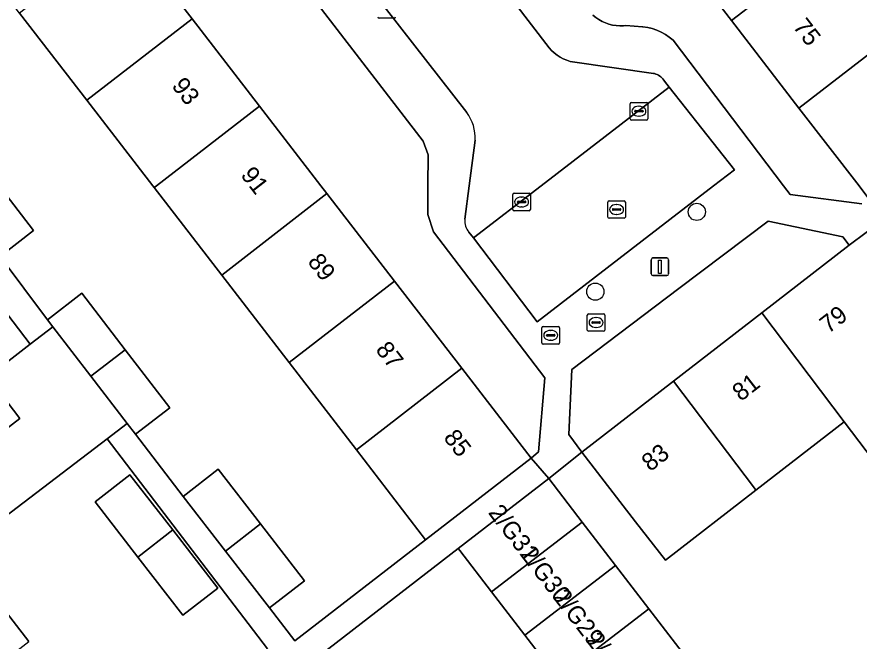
# Model space of a CAD drawing. Extents: x 159217 to 160349, y 381246 to 382172.
# Drawn here: x 159660.85 to 159708.81, y 381474.09 to 381509.61 of the extents above; entities that cross this region are included whole.
import ezdxf

# ---------------------------------------------------------------- set-up
doc = ezdxf.new("R2010")
doc.units = 0
for name, color, linetype in [('IMGEO_Boom', 7, 'Continuous'), ('IMGEO_Brandkraan', 7, 'Continuous'), ('IMGEO_Erf', 7, 'Continuous'), ('IMGEO_Kolk', 7, 'Continuous'), ('IMGEO_Lichtmast', 7, 'Continuous'), ('IMGEO_Pand', 7, 'Continuous'), ('IMGEO_Pand_nummerreeks', 7, 'Continuous'), ('IMGEO_Parkeervlak_open', 7, 'Continuous'), ('IMGEO_Rijbaan_lokaal_open', 7, 'Continuous'), ('IMGEO_Rioolput', 7, 'Continuous'), ('IMGEO_Voetpad_open', 7, 'Continuous')]:
    doc.layers.add(name, color=color, linetype=linetype)

msp = doc.modelspace()

# ---------------------------------------------------------------- linework, layer by layer
at = {"layer": 'IMGEO_Boom'}
for centre in [(159699.566, 381498.516), (159693.788, 381493.977)]:
    msp.add_circle(centre, 0.489, dxfattribs=at)
at = {"layer": 'IMGEO_Brandkraan'}
for p, q in [((159693.331, 381491.796), (159693.331, 381492.648)), ((159693.406, 381492.722), (159694.258, 381492.722)), ((159693.819, 381492.502), (159693.844, 381492.502)), ((159694.332, 381492.648), (159694.332, 381491.796)), ((159690.748, 381491.069), (159690.748, 381491.921)), ((159690.823, 381491.995), (159691.675, 381491.995)), ((159691.749, 381491.921), (159691.749, 381491.069)), ((159693.59, 381492.216), (159693.59, 381492.228)), ((159694.028, 381492.179), (159693.63, 381492.179)), ((159693.633, 381492.265), (159694.031, 381492.265)), ((159693.842, 381491.942), (159693.817, 381491.942)), ((159694.074, 381492.228), (159694.074, 381492.216)), ((159691.007, 381491.489), (159691.007, 381491.501)), ((159691.445, 381491.452), (159691.047, 381491.452)), ((159691.05, 381491.538), (159691.448, 381491.538)), ((159691.236, 381491.775), (159691.261, 381491.775)), ((159691.491, 381491.501), (159691.491, 381491.489)), ((159694.258, 381491.722), (159693.406, 381491.722)), ((159691.675, 381490.995), (159690.823, 381490.995)), ((159691.259, 381491.215), (159691.234, 381491.215))]:
    msp.add_line(p, q, dxfattribs=at)
for points in [[(159693.331, 381491.796), (159693.331, 381492.648)], [(159693.406, 381492.722), (159694.258, 381492.722)], [(159694.332, 381492.648), (159694.332, 381491.796)], [(159690.748, 381491.069), (159690.748, 381491.921)], [(159690.823, 381491.995), (159691.675, 381491.995)], [(159691.749, 381491.921), (159691.749, 381491.069)], [(159694.258, 381491.722), (159693.406, 381491.722)], [(159691.675, 381490.995), (159690.823, 381490.995)]]:
    msp.add_lwpolyline(points, dxfattribs=at)
for centre, radius, start, end in [((159693.408, 381492.646), 0.0765, 91.552, 178.448), ((159693.408, 381492.646), 0.0765, 91.552, 178.448), ((159694.256, 381492.646), 0.0765, 1.552, 88.448), ((159694.256, 381492.646), 0.0765, 1.552, 88.448), ((159690.825, 381491.919), 0.0765, 91.552, 178.448), ((159690.825, 381491.919), 0.0765, 91.552, 178.448), ((159691.673, 381491.919), 0.0765, 1.552, 88.448), ((159691.673, 381491.919), 0.0765, 1.552, 88.448), ((159693.63, 381492.225), 0.0403, 85.8775, 175.7526), ((159693.627, 381492.215), 0.0366, 178.938, 274.7102), ((159694.031, 381492.222), 0.043, 264.8664, 352.4533), ((159694.035, 381492.227), 0.0386, 1.7309, 96.639), ((159691.047, 381491.498), 0.0403, 85.8775, 175.7526), ((159691.044, 381491.488), 0.0366, 178.938, 274.7102), ((159691.448, 381491.495), 0.043, 264.8664, 352.4533), ((159691.452, 381491.5), 0.0386, 1.7309, 96.639), ((159693.408, 381491.798), 0.0765, 181.552, 268.448), ((159693.408, 381491.798), 0.0765, 181.552, 268.448), ((159694.256, 381491.798), 0.0765, 271.552, 358.448), ((159694.256, 381491.798), 0.0765, 271.552, 358.448), ((159690.825, 381491.071), 0.0765, 181.552, 268.448), ((159690.825, 381491.071), 0.0765, 181.552, 268.448), ((159691.673, 381491.071), 0.0765, 271.552, 358.448), ((159691.673, 381491.071), 0.0765, 271.552, 358.448)]:
    msp.add_arc(centre, radius, start, end, dxfattribs=at)
for centre, major_axis, ratio, start_param, end_param in [((159693.818, 381492.222), (-0.387, 0.002), 0.722429, 4.712389, 7.853982), ((159693.843, 381492.222), (-0.39, 0.002), 0.717154, 1.570796, 4.712389), ((159691.235, 381491.495), (-0.387, 0.002), 0.722429, 4.712389, 7.853982), ((159691.26, 381491.495), (-0.39, 0.002), 0.717154, 1.570796, 4.712389)]:
    msp.add_ellipse(centre, major_axis=major_axis, ratio=ratio, start_param=start_param, end_param=end_param, dxfattribs=at)
at = {"layer": 'IMGEO_Erf'}
for points in [[(159659.193, 381524.548), (159663.142, 381519.439), (159666.993, 381514.456), (159670.826, 381509.497), (159674.666, 381504.529), (159678.166, 381500), (159678.511, 381499.554), (159682.356, 381494.579), (159686.19, 381489.618), (159690.14, 381484.508), (159690.551, 381484.871), (159690.909, 381489.081), (159684.573, 381497.389), (159684.25, 381498.359), (159684.259, 381500), (159684.268, 381501.76), (159683.984, 381502.536), (159662.423, 381530.546), (159644.097, 381516.39)], [(159659.354, 381500.626), (159661.802, 381497.46), (159659.885, 381495.977), (159662.59, 381492.384), (159664.552, 381493.892), (159667.025, 381490.675), (159669.564, 381487.371), (159667.601, 381485.863), (159670.325, 381482.319), (159672.324, 381483.868), (159674.731, 381480.761), (159677.234, 381477.529), (159675.235, 381475.98), (159676.672, 381474.115), (159684.127, 381479.856), (159680.182, 381484.974), (159676.351, 381489.945), (159672.516, 381494.92), (159668.677, 381499.9), (159668.6, 381500), (159664.836, 381504.865), (159661, 381509.824), (159657.146, 381514.805)], [(159709.309, 381499.345), (159708.803, 381500), (159705.384, 381504.427), (159701.545, 381509.399), (159697.706, 381514.37)], [(159693.654, 381509.709), (159693.816, 381509.575), (159693.989, 381509.456), (159694.171, 381509.353), (159694.363, 381509.267), (159694.561, 381509.198), (159694.764, 381509.148), (159694.972, 381509.115), (159695.181, 381509.101), (159695.391, 381509.106), (159695.521, 381509.119), (159696.471, 381509.051), (159696.5, 381509.048), (159696.769, 381509.009), (159697.033, 381508.945), (159697.291, 381508.858), (159697.539, 381508.749), (159697.777, 381508.617), (159698.002, 381508.465), (159698.213, 381508.294), (159704.505, 381500), (159704.88, 381499.506), (159708.97, 381498.972)], [(159655.798, 381482.741), (159661.026, 381486.762), (159659.198, 381489.139), (159661.615, 381490.998), (159658.635, 381494.873)], [(159710.045, 381483.819), (159707.965, 381486.57), (159702.934, 381482.675), (159697.786, 381478.69), (159696.084, 381480.888), (159693.022, 381484.841), (159691.141, 381483.338), (159693.04, 381480.868), (159694.94, 381478.398), (159696.839, 381475.928), (159698.738, 381473.458), (159700.637, 381470.988), (159702.537, 381468.518), (159703.945, 381466.687), (159706.038, 381468.296), (159708.422, 381465.195), (159708.891, 381465.556)], [(159675.115, 381473.645), (159665.99, 381485.608), (159657.568, 381479.184), (159661.532, 381474.067)]]:
    msp.add_lwpolyline(points, dxfattribs=at)
for points in [[(159692.448, 381489.553), (159692.285, 381485.843), (159693.022, 381484.841), (159698.244, 381488.883), (159703.275, 381492.778), (159708.242, 381496.623), (159707.889, 381497.097), (159703.622, 381497.995), (159698.537, 381494.153)], [(159670.303, 381475.577), (159667.745, 381478.879), (159665.309, 381482.025), (159667.293, 381483.562), (159669.73, 381480.416), (159672.288, 381477.114)], [(159695.473, 381467.017), (159693.574, 381469.487), (159691.675, 381471.957), (159689.776, 381474.427), (159687.876, 381476.897), (159686.075, 381479.24), (159685.977, 381479.367), (159677.614, 381472.891), (159696.363, 381448.545), (159700.107, 381451.423), (159696.548, 381456.052), (159699.018, 381457.951), (159701.171, 381459.607), (159699.272, 381462.077), (159697.372, 381464.547)]]:
    msp.add_lwpolyline(points, close=True, dxfattribs=at)
at = {"layer": 'IMGEO_Kolk'}
for p, q in [((159682.333, 381509.541), (159681.481, 381509.541)), ((159695.771, 381503.818), (159695.771, 381504.67)), ((159695.846, 381504.744), (159696.698, 381504.744)), ((159696.073, 381504.287), (159696.471, 381504.287)), ((159696.259, 381504.524), (159696.284, 381504.524)), ((159696.772, 381504.67), (159696.772, 381503.818)), ((159696.03, 381504.238), (159696.03, 381504.25)), ((159696.468, 381504.201), (159696.07, 381504.201)), ((159696.282, 381503.964), (159696.257, 381503.964)), ((159696.514, 381504.25), (159696.514, 381504.238)), ((159696.698, 381503.744), (159695.846, 381503.744)), ((159689.09, 381498.652), (159689.09, 381499.504)), ((159689.165, 381499.578), (159690.017, 381499.578)), ((159690.091, 381499.504), (159690.091, 381498.652)), ((159689.349, 381499.072), (159689.349, 381499.084)), ((159689.787, 381499.035), (159689.389, 381499.035)), ((159689.392, 381499.121), (159689.79, 381499.121)), ((159689.578, 381499.358), (159689.603, 381499.358)), ((159689.833, 381499.084), (159689.833, 381499.072)), ((159690.017, 381498.578), (159689.165, 381498.578)), ((159689.601, 381498.798), (159689.576, 381498.798))]:
    msp.add_line(p, q, dxfattribs=at)
for points in [[(159682.333, 381509.541), (159681.481, 381509.541)], [(159695.771, 381503.818), (159695.771, 381504.67)], [(159695.846, 381504.744), (159696.698, 381504.744)], [(159696.772, 381504.67), (159696.772, 381503.818)], [(159696.698, 381503.744), (159695.846, 381503.744)], [(159689.09, 381498.652), (159689.09, 381499.504)], [(159689.165, 381499.578), (159690.017, 381499.578)], [(159690.091, 381499.504), (159690.091, 381498.652)], [(159690.017, 381498.578), (159689.165, 381498.578)]]:
    msp.add_lwpolyline(points, dxfattribs=at)
for centre, radius, start, end in [((159681.483, 381509.617), 0.0765, 181.552, 268.448), ((159681.483, 381509.617), 0.0765, 181.552, 268.448), ((159682.331, 381509.617), 0.0765, 271.552, 358.448), ((159682.331, 381509.617), 0.0765, 271.552, 358.448), ((159695.848, 381504.668), 0.0765, 91.552, 178.448), ((159695.848, 381504.668), 0.0765, 91.552, 178.448), ((159696.07, 381504.247), 0.0403, 85.8775, 175.7526), ((159696.475, 381504.249), 0.0386, 1.7309, 96.639), ((159696.696, 381504.668), 0.0765, 1.552, 88.448), ((159696.696, 381504.668), 0.0765, 1.552, 88.448), ((159695.848, 381503.82), 0.0765, 181.552, 268.448), ((159695.848, 381503.82), 0.0765, 181.552, 268.448), ((159696.067, 381504.237), 0.0366, 178.938, 274.7102), ((159696.471, 381504.244), 0.043, 264.8664, 352.4533), ((159696.696, 381503.82), 0.0765, 271.552, 358.448), ((159696.696, 381503.82), 0.0765, 271.552, 358.448), ((159689.167, 381499.502), 0.0765, 91.552, 178.448), ((159689.167, 381499.502), 0.0765, 91.552, 178.448), ((159690.015, 381499.502), 0.0765, 1.552, 88.448), ((159690.015, 381499.502), 0.0765, 1.552, 88.448), ((159689.389, 381499.081), 0.0403, 85.8775, 175.7526), ((159689.386, 381499.071), 0.0366, 178.938, 274.7102), ((159689.79, 381499.078), 0.043, 264.8664, 352.4533), ((159689.794, 381499.083), 0.0386, 1.7309, 96.639), ((159689.167, 381498.654), 0.0765, 181.552, 268.448), ((159689.167, 381498.654), 0.0765, 181.552, 268.448), ((159690.015, 381498.654), 0.0765, 271.552, 358.448), ((159690.015, 381498.654), 0.0765, 271.552, 358.448)]:
    msp.add_arc(centre, radius, start, end, dxfattribs=at)
for centre, major_axis, ratio, start_param, end_param in [((159696.258, 381504.244), (-0.387, 0.002), 0.722429, 4.712389, 7.853982), ((159696.283, 381504.244), (-0.39, 0.002), 0.717154, 1.570796, 4.712389), ((159689.577, 381499.078), (-0.387, 0.002), 0.722429, 4.712389, 7.853982), ((159689.602, 381499.078), (-0.39, 0.002), 0.717154, 1.570796, 4.712389)]:
    msp.add_ellipse(centre, major_axis=major_axis, ratio=ratio, start_param=start_param, end_param=end_param, dxfattribs=at)
at = {"layer": 'IMGEO_Lichtmast'}
for p, q in [((159696.97, 381494.995), (159696.97, 381495.795)), ((159696.97, 381495.795), (159696.97, 381494.995)), ((159697.07, 381495.895), (159697.86, 381495.895)), ((159697.86, 381495.895), (159697.07, 381495.895)), ((159697.96, 381495.795), (159697.96, 381494.995)), ((159697.96, 381494.995), (159697.96, 381495.795)), ((159697.86, 381494.895), (159697.07, 381494.895)), ((159697.07, 381494.895), (159697.86, 381494.895))]:
    msp.add_line(p, q, dxfattribs=at)
msp.add_lwpolyline([(159697.39, 381495.77), (159697.54, 381495.77), (159697.54, 381495.02), (159697.39, 381495.02), (159697.39, 381495.77)], dxfattribs=at)
for centre, start, end in [((159697.07, 381495.795), 90, 180), ((159697.07, 381495.795), 90, 180), ((159697.86, 381495.795), 0, 90), ((159697.86, 381495.795), 360, 90), ((159697.07, 381494.995), 180, 270), ((159697.07, 381494.995), 180, 270), ((159697.86, 381494.995), 270, 0), ((159697.86, 381494.995), 270, 0)]:
    msp.add_arc(centre, 0.1, start, end, dxfattribs=at)
at = {"layer": 'IMGEO_Pand'}
for points in [[(159701.545, 381509.399), (159707.681, 381514.138), (159703.843, 381519.109), (159697.706, 381514.37)], [(159710.056, 381511.061), (159712.39, 381512.863), (159710.015, 381515.94), (159707.681, 381514.138), (159701.545, 381509.399), (159705.384, 381504.427), (159711.52, 381509.165)], [(159666.993, 381514.456), (159661, 381509.824), (159664.836, 381504.865), (159670.826, 381509.497)], [(159664.836, 381504.865), (159668.6, 381500), (159668.677, 381499.9), (159668.806, 381500), (159674.666, 381504.529), (159670.826, 381509.497)], [(159705.384, 381504.427), (159708.803, 381500), (159709.309, 381499.345), (159710.159, 381500), (159715.45, 381504.075), (159711.52, 381509.165)], [(159674.666, 381504.529), (159668.806, 381500), (159668.677, 381499.9), (159672.516, 381494.92), (159678.511, 381499.554), (159678.166, 381500)], [(159659.354, 381500.626), (159657.436, 381499.142), (159659.885, 381495.977), (159661.802, 381497.46)], [(159682.356, 381494.579), (159678.511, 381499.554), (159672.516, 381494.92), (159676.351, 381489.945)], [(159715.936, 381490.658), (159714.013, 381493.125), (159712.09, 381495.592), (159710.17, 381498.057), (159708.242, 381496.623), (159703.275, 381492.778), (159707.965, 381486.57), (159710.045, 381483.819), (159715.163, 381487.686), (159717.107, 381489.155)], [(159682.356, 381494.579), (159676.351, 381489.945), (159680.182, 381484.974), (159686.19, 381489.618)], [(159662.59, 381492.384), (159662.897, 381491.984), (159665.066, 381489.161), (159667.025, 381490.675), (159664.552, 381493.892)], [(159702.934, 381482.675), (159707.965, 381486.57), (159703.275, 381492.778), (159698.244, 381488.883), (159702.848, 381482.789)], [(159665.066, 381489.161), (159662.897, 381491.984), (159661.615, 381490.998), (159659.198, 381489.139), (159661.026, 381486.762), (159655.798, 381482.741), (159652.316, 381487.289), (159646.196, 381482.609), (159650.092, 381477.517), (159651.355, 381478.483), (159653.355, 381475.921), (159657.568, 381479.184), (159665.99, 381485.608), (159667.129, 381486.477)], [(159667.025, 381490.675), (159665.066, 381489.161), (159667.129, 381486.477), (159667.601, 381485.863), (159669.564, 381487.371)], [(159686.19, 381489.618), (159680.182, 381484.974), (159684.127, 381479.856), (159690.14, 381484.508)], [(159702.934, 381482.675), (159702.848, 381482.789), (159698.244, 381488.883), (159693.022, 381484.841), (159696.084, 381480.888), (159697.786, 381478.69)], [(159674.731, 381480.761), (159672.324, 381483.868), (159670.325, 381482.319), (159672.73, 381479.214)], [(159667.745, 381478.879), (159669.73, 381480.416), (159667.293, 381483.562), (159665.309, 381482.025)], [(159687.876, 381476.897), (159693.04, 381480.868), (159691.141, 381483.338), (159685.977, 381479.367), (159686.075, 381479.24)], [(159687.876, 381476.897), (159689.776, 381474.427), (159694.94, 381478.398), (159693.04, 381480.868)], [(159669.73, 381480.416), (159667.745, 381478.879), (159670.303, 381475.577), (159672.288, 381477.114)], [(159674.731, 381480.761), (159672.73, 381479.214), (159675.235, 381475.98), (159677.234, 381477.529)], [(159657.568, 381479.184), (159653.355, 381475.921), (159651.361, 381474.376), (159655.324, 381469.259), (159661.532, 381474.067)], [(159694.94, 381478.398), (159689.776, 381474.427), (159691.675, 381471.957), (159696.839, 381475.928)], [(159698.738, 381473.458), (159696.839, 381475.928), (159691.675, 381471.957), (159693.574, 381469.487)]]:
    msp.add_lwpolyline(points, close=True, dxfattribs=at)
at = {"layer": 'IMGEO_Parkeervlak_open'}
msp.add_lwpolyline([(159697.998, 381505.616), (159690.697, 381500), (159686.844, 381497.036), (159690.486, 381492.27), (159696.449, 381496.864), (159700.521, 381500), (159701.706, 381500.913)], close=True, dxfattribs=at)
at = {"layer": 'IMGEO_Rijbaan_lokaal_open'}
for points in [[(159663.71, 381533.525), (159664.665, 381532.303), (159667.685, 381528.439), (159676.277, 381517.51), (159681.904, 381510.042), (159686.468, 381504.178)], [(159686.587, 381497.365), (159686.844, 381497.036), (159690.697, 381500), (159697.998, 381505.616), (159697.735, 381505.949), (159697.69, 381506.019), (159697.639, 381506.084), (159697.582, 381506.145), (159697.52, 381506.2), (159697.454, 381506.249), (159697.383, 381506.293), (159697.309, 381506.33), (159697.231, 381506.36), (159697.152, 381506.383), (159697.092, 381506.395), (159692.494, 381507.049), (159692.353, 381507.082), (159692.157, 381507.145), (159691.967, 381507.225), (159691.784, 381507.321), (159691.611, 381507.434), (159691.449, 381507.561), (159691.299, 381507.703), (159691.162, 381507.857), (159686.939, 381513.347)], [(159686.947, 381502.593), (159686.613, 381500), (159686.367, 381498.096)]]:
    msp.add_lwpolyline(points, dxfattribs=at)
for centre, radius, start, end in [((159684.508, 381502.721), 2.443, 357.0029, 36.6276), ((159687.284, 381497.973), 0.925, 172.3795, 221.1196)]:
    msp.add_arc(centre, radius, start, end, dxfattribs=at)
at = {"layer": 'IMGEO_Rioolput'}
for p, q in [((159694.499, 381498.225), (159694.499, 381499.077)), ((159694.574, 381499.151), (159695.426, 381499.151)), ((159695.5, 381499.077), (159695.5, 381498.225)), ((159694.758, 381498.645), (159694.758, 381498.657)), ((159695.196, 381498.608), (159694.798, 381498.608)), ((159694.801, 381498.694), (159695.199, 381498.694)), ((159694.987, 381498.931), (159695.012, 381498.931)), ((159695.242, 381498.657), (159695.242, 381498.645)), ((159695.426, 381498.151), (159694.574, 381498.151)), ((159695.01, 381498.371), (159694.985, 381498.371))]:
    msp.add_line(p, q, dxfattribs=at)
for points in [[(159694.499, 381498.225), (159694.499, 381499.077)], [(159694.574, 381499.151), (159695.426, 381499.151)], [(159695.5, 381499.077), (159695.5, 381498.225)], [(159695.426, 381498.151), (159694.574, 381498.151)]]:
    msp.add_lwpolyline(points, dxfattribs=at)
for centre, radius, start, end in [((159694.576, 381499.075), 0.0765, 91.552, 178.448), ((159694.576, 381499.075), 0.0765, 91.552, 178.448), ((159695.424, 381499.075), 0.0765, 1.552, 88.448), ((159695.424, 381499.075), 0.0765, 1.552, 88.448), ((159694.798, 381498.654), 0.0403, 85.8775, 175.7526), ((159694.795, 381498.644), 0.0366, 178.938, 274.7102), ((159695.199, 381498.651), 0.043, 264.8664, 352.4533), ((159695.203, 381498.656), 0.0386, 1.7309, 96.639), ((159694.576, 381498.227), 0.0765, 181.552, 268.448), ((159694.576, 381498.227), 0.0765, 181.552, 268.448), ((159695.424, 381498.227), 0.0765, 271.552, 358.448), ((159695.424, 381498.227), 0.0765, 271.552, 358.448)]:
    msp.add_arc(centre, radius, start, end, dxfattribs=at)
for centre, major_axis, ratio, start_param, end_param in [((159694.986, 381498.651), (-0.387, 0.002), 0.722429, 4.712389, 7.853982), ((159695.011, 381498.651), (-0.39, 0.002), 0.717154, 1.570796, 4.712389)]:
    msp.add_ellipse(centre, major_axis=major_axis, ratio=ratio, start_param=start_param, end_param=end_param, dxfattribs=at)
at = {"layer": 'IMGEO_Voetpad_open'}
for points in [[(159686.468, 381504.178), (159681.904, 381510.042), (159676.277, 381517.51), (159667.685, 381528.439), (159664.665, 381532.303), (159662.423, 381530.546), (159683.984, 381502.536), (159684.268, 381501.76), (159684.259, 381500), (159684.25, 381498.359), (159684.573, 381497.389), (159690.909, 381489.081), (159690.551, 381484.871), (159690.14, 381484.508), (159691.141, 381483.338), (159693.022, 381484.841), (159692.285, 381485.843), (159692.448, 381489.553), (159698.537, 381494.153), (159703.622, 381497.995)], [(159686.939, 381513.347), (159691.162, 381507.857), (159691.299, 381507.703), (159691.449, 381507.561), (159691.611, 381507.434), (159691.784, 381507.321), (159691.967, 381507.225), (159692.157, 381507.145), (159692.353, 381507.082), (159692.494, 381507.049), (159697.092, 381506.395), (159697.152, 381506.383), (159697.231, 381506.36), (159697.309, 381506.33), (159697.383, 381506.293), (159697.454, 381506.249), (159697.52, 381506.2), (159697.582, 381506.145), (159697.639, 381506.084), (159697.69, 381506.019), (159697.735, 381505.949), (159697.998, 381505.616), (159701.706, 381500.913), (159700.521, 381500), (159696.449, 381496.864), (159690.486, 381492.27), (159686.844, 381497.036), (159686.587, 381497.365)], [(159708.97, 381498.972), (159704.88, 381499.506), (159704.505, 381500), (159698.213, 381508.294), (159698.002, 381508.465), (159697.777, 381508.617), (159697.539, 381508.749), (159697.291, 381508.858), (159697.033, 381508.945), (159696.769, 381509.009), (159696.5, 381509.048), (159696.471, 381509.051), (159695.521, 381509.119), (159695.391, 381509.106), (159695.181, 381509.101), (159694.972, 381509.115), (159694.764, 381509.148), (159694.561, 381509.198), (159694.363, 381509.267), (159694.171, 381509.353), (159693.989, 381509.456), (159693.816, 381509.575), (159693.654, 381509.709)], [(159686.367, 381498.096), (159686.613, 381500), (159686.947, 381502.593)], [(159703.622, 381497.995), (159707.889, 381497.097), (159708.242, 381496.623), (159710.17, 381498.057)], [(159677.614, 381472.891), (159685.977, 381479.367), (159691.141, 381483.338), (159690.14, 381484.508), (159684.127, 381479.856), (159676.672, 381474.115), (159675.235, 381475.98), (159672.73, 381479.214), (159670.325, 381482.319), (159667.601, 381485.863), (159667.129, 381486.477), (159665.99, 381485.608), (159675.115, 381473.645)]]:
    msp.add_lwpolyline(points, dxfattribs=at)
msp.add_lwpolyline([(159652.144, 381505.982), (159649.744, 381509.084), (159647.229, 381512.335), (159644.097, 381516.39), (159642.874, 381515.446), (159646.008, 381511.393), (159648.597, 381508.046), (159650.929, 381505.032), (159653.519, 381501.497), (159656.119, 381498.13), (159658.635, 381494.873), (159661.615, 381490.998), (159662.897, 381491.984), (159662.59, 381492.384), (159659.885, 381495.977), (159657.436, 381499.142), (159654.957, 381502.346)], close=True, dxfattribs=at)
for centre, radius, start, end in [((159684.508, 381502.721), 2.443, 357.0029, 36.6276), ((159687.284, 381497.973), 0.925, 172.3795, 221.1196)]:
    msp.add_arc(centre, radius, start, end, dxfattribs=at)

# ---------------------------------------------------------------- texts
at = {"layer": 'IMGEO_Pand_nummerreeks'}
for s, rotation, p in [('75', 307.6775, (159705, 381509.047)), ('93', 307.7002, (159669.631, 381505.679)), ('91', 307.6992, (159673.558, 381500.601)), ('89', 307.7008, (159677.368, 381495.669)), ('79', 37.7465, (159707.06, 381491.56)), ('87', 307.7008, (159681.237, 381490.663)), ('81', 37.7439, (159702.076, 381487.702)), ('85', 307.7008, (159685.105, 381485.658)), ('83', 37.7439, (159696.913, 381483.705)), ('2/G31', 307.4879, (159687.652, 381481.394)), ('2/G30', 307.4879, (159689.464, 381479.031)), ('2/G29', 307.4879, (159691.338, 381476.588)), ('2/G28', 307.4879, (159693.219, 381474.136))]:
    msp.add_text(s, height=1, rotation=rotation, dxfattribs=at).set_placement(p)

doc.saveas('drawing.dxf')
